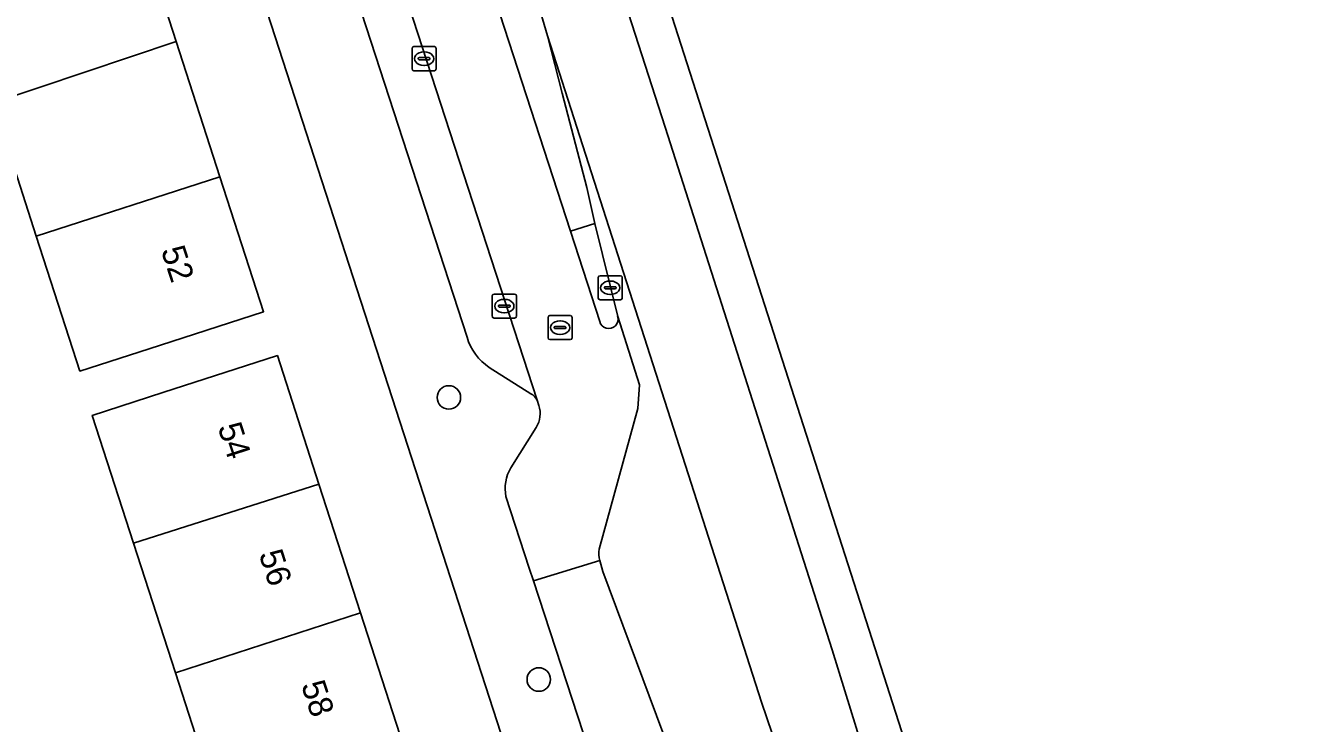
# Model space of a CAD drawing. Extents: x 158086 to 159499, y 382904 to 383981.
# Drawn here: x 159438.2 to 159490.9, y 383079.1 to 383108.2 of the extents above; entities that cross this region are included whole.
import ezdxf

# ---------------------------------------------------------------- set-up
doc = ezdxf.new("R2010")
doc.units = 0
for name, color, linetype in [('IMGEO_Berm_groen', 7, 'Continuous'), ('IMGEO_Boom', 7, 'Continuous'), ('IMGEO_Erf', 7, 'Continuous'), ('IMGEO_Fietspad_gesloten', 7, 'Continuous'), ('IMGEO_Kolk', 7, 'Continuous'), ('IMGEO_Pand', 7, 'Continuous'), ('IMGEO_Pand_nummerreeks', 7, 'Continuous'), ('IMGEO_Parkeervlak_open', 7, 'Continuous'), ('IMGEO_Rijbaan_lokaal_gesloten', 7, 'Continuous'), ('IMGEO_Rijbaan_regionaal_gesloten', 7, 'Continuous'), ('IMGEO_Rioolput', 7, 'Continuous'), ('IMGEO_Verkeerseiland_gesloten', 7, 'Continuous'), ('IMGEO_Voetpad_open', 7, 'Continuous')]:
    doc.layers.add(name, color=color, linetype=linetype)

msp = doc.modelspace()

# ---------------------------------------------------------------- linework, layer by layer
at = {"layer": 'IMGEO_Berm_groen'}
msp.add_lwpolyline([(159380.165, 383348.264), (159381.358, 383344.59), (159382.92, 383339.765), (159403.975, 383274.712), (159405.593, 383269.878), (159418.081, 383231.361), (159428.351, 383199.686), (159429.946, 383194.868), (159460.895, 383099.637), (159461.905, 383099.958), (159461.574, 383101.453), (159460.551, 383105.382), (159459.934, 383107.768), (159459.21, 383110.234), (159457.015, 383117.143), (159451.336, 383134.79), (159445.308, 383153.393), (159440.525, 383168.19), (159435.444, 383183.894), (159428.476, 383205.358), (159419.898, 383231.888)], dxfattribs=at)
at = {"layer": 'IMGEO_Boom'}
for centre in [(159455.835, 383092.722), (159459.572, 383080.986)]:
    msp.add_circle(centre, 0.489, dxfattribs=at)
at = {"layer": 'IMGEO_Erf'}
for points in [[(159478.717, 383014.761), (159456.073, 383084.704), (159440.509, 383132.78), (159438.159, 383134.063)], [(159437.066, 383130.536), (159439.335, 383123.517), (159440.963, 383118.478), (159442.761, 383112.916), (159444.501, 383107.533), (159446.319, 383101.907), (159448.135, 383096.289), (159443.378, 383094.751), (159440.497, 383093.82), (159438.681, 383099.438), (159436.89, 383104.979)], [(159445.197, 383068.861), (159448.163, 383069.845), (159448.024, 383070.274), (159446.265, 383075.717), (159444.472, 383081.265), (159442.728, 383086.659), (159441.011, 383091.972), (159443.947, 383092.926), (159448.704, 383094.464), (159450.435, 383089.108), (159452.165, 383083.755), (159453.954, 383078.222), (159455.699, 383072.82), (159457.463, 383067.365), (159459.336, 383061.569), (159461.088, 383056.148), (159462.912, 383050.503), (159464.634, 383045.176), (159466.458, 383039.532)]]:
    msp.add_lwpolyline(points, dxfattribs=at)
at = {"layer": 'IMGEO_Fietspad_gesloten'}
msp.add_lwpolyline([(159464.73, 383078.775), (159462.237, 383085.477), (159462.107, 383085.935), (159459.349, 383085.098), (159471.985, 383046.388)], dxfattribs=at)
at = {"layer": 'IMGEO_Kolk'}
for p, q in [((159454.305, 383106.392), (159454.305, 383107.244)), ((159454.38, 383107.318), (159455.232, 383107.318)), ((159455.306, 383107.244), (159455.306, 383106.392)), ((159454.564, 383106.812), (159454.564, 383106.824)), ((159455.002, 383106.775), (159454.604, 383106.775)), ((159454.607, 383106.861), (159455.005, 383106.861)), ((159454.793, 383107.098), (159454.818, 383107.098)), ((159455.048, 383106.824), (159455.048, 383106.812)), ((159455.232, 383106.318), (159454.38, 383106.318)), ((159454.816, 383106.538), (159454.791, 383106.538)), ((159462.043, 383096.858), (159462.043, 383097.71)), ((159462.118, 383097.784), (159462.97, 383097.784)), ((159463.044, 383097.71), (159463.044, 383096.858)), ((159462.302, 383097.278), (159462.302, 383097.29)), ((159462.74, 383097.241), (159462.342, 383097.241)), ((159462.345, 383097.327), (159462.743, 383097.327)), ((159462.531, 383097.564), (159462.556, 383097.564)), ((159462.786, 383097.29), (159462.786, 383097.278)), ((159457.64, 383096.097), (159457.64, 383096.949)), ((159457.715, 383097.023), (159458.567, 383097.023)), ((159458.128, 383096.803), (159458.153, 383096.803)), ((159458.641, 383096.949), (159458.641, 383096.097)), ((159462.97, 383096.784), (159462.118, 383096.784)), ((159462.554, 383097.004), (159462.529, 383097.004)), ((159457.899, 383096.517), (159457.899, 383096.529)), ((159458.337, 383096.48), (159457.939, 383096.48)), ((159457.942, 383096.566), (159458.34, 383096.566)), ((159458.151, 383096.243), (159458.126, 383096.243)), ((159458.383, 383096.529), (159458.383, 383096.517)), ((159458.567, 383096.023), (159457.715, 383096.023))]:
    msp.add_line(p, q, dxfattribs=at)
for points in [[(159454.305, 383106.392), (159454.305, 383107.244)], [(159454.38, 383107.318), (159455.232, 383107.318)], [(159455.306, 383107.244), (159455.306, 383106.392)], [(159455.232, 383106.318), (159454.38, 383106.318)], [(159462.043, 383096.858), (159462.043, 383097.71)], [(159462.118, 383097.784), (159462.97, 383097.784)], [(159463.044, 383097.71), (159463.044, 383096.858)], [(159457.64, 383096.097), (159457.64, 383096.949)], [(159457.715, 383097.023), (159458.567, 383097.023)], [(159458.641, 383096.949), (159458.641, 383096.097)], [(159462.97, 383096.784), (159462.118, 383096.784)], [(159458.567, 383096.023), (159457.715, 383096.023)]]:
    msp.add_lwpolyline(points, dxfattribs=at)
for centre, radius, start, end in [((159454.382, 383107.242), 0.0765, 91.552, 178.448), ((159454.382, 383107.242), 0.0765, 91.552, 178.448), ((159455.23, 383107.242), 0.0765, 1.552, 88.448), ((159455.23, 383107.242), 0.0765, 1.552, 88.448), ((159454.604, 383106.821), 0.0403, 85.8775, 175.7526), ((159454.601, 383106.811), 0.0366, 178.938, 274.7102), ((159455.005, 383106.818), 0.043, 264.8664, 352.4533), ((159455.009, 383106.823), 0.0386, 1.7309, 96.639), ((159454.382, 383106.394), 0.0765, 181.552, 268.448), ((159454.382, 383106.394), 0.0765, 181.552, 268.448), ((159455.23, 383106.394), 0.0765, 271.552, 358.448), ((159455.23, 383106.394), 0.0765, 271.552, 358.448), ((159462.12, 383097.708), 0.0765, 91.552, 178.448), ((159462.12, 383097.708), 0.0765, 91.552, 178.448), ((159462.968, 383097.708), 0.0765, 1.552, 88.448), ((159462.968, 383097.708), 0.0765, 1.552, 88.448), ((159462.342, 383097.287), 0.0403, 85.8775, 175.7526), ((159462.339, 383097.277), 0.0366, 178.938, 274.7102), ((159462.743, 383097.284), 0.043, 264.8664, 352.4533), ((159462.747, 383097.289), 0.0386, 1.7309, 96.639), ((159457.717, 383096.947), 0.0765, 91.552, 178.448), ((159457.717, 383096.947), 0.0765, 91.552, 178.448), ((159458.565, 383096.947), 0.0765, 1.552, 88.448), ((159458.565, 383096.947), 0.0765, 1.552, 88.448), ((159462.12, 383096.86), 0.0765, 181.552, 268.448), ((159462.12, 383096.86), 0.0765, 181.552, 268.448), ((159462.968, 383096.86), 0.0765, 271.552, 358.448), ((159462.968, 383096.86), 0.0765, 271.552, 358.448), ((159457.939, 383096.526), 0.0403, 85.8775, 175.7526), ((159457.936, 383096.516), 0.0366, 178.938, 274.7102), ((159458.34, 383096.523), 0.043, 264.8664, 352.4533), ((159458.344, 383096.528), 0.0386, 1.7309, 96.639), ((159457.717, 383096.099), 0.0765, 181.552, 268.448), ((159457.717, 383096.099), 0.0765, 181.552, 268.448), ((159458.565, 383096.099), 0.0765, 271.552, 358.448), ((159458.565, 383096.099), 0.0765, 271.552, 358.448)]:
    msp.add_arc(centre, radius, start, end, dxfattribs=at)
for centre, major_axis, ratio, start_param, end_param in [((159454.792, 383106.818), (-0.387, 0.002), 0.722429, 4.712389, 7.853982), ((159454.817, 383106.818), (-0.39, 0.002), 0.717154, 1.570796, 4.712389), ((159462.53, 383097.284), (-0.387, 0.002), 0.722429, 4.712389, 7.853982), ((159462.555, 383097.284), (-0.39, 0.002), 0.717154, 1.570796, 4.712389), ((159458.127, 383096.523), (-0.387, 0.002), 0.722429, 4.712389, 7.853982), ((159458.152, 383096.523), (-0.39, 0.002), 0.717154, 1.570796, 4.712389)]:
    msp.add_ellipse(centre, major_axis=major_axis, ratio=ratio, start_param=start_param, end_param=end_param, dxfattribs=at)
at = {"layer": 'IMGEO_Pand'}
for points in [[(159444.501, 383107.533), (159442.761, 383112.916), (159435.15, 383110.362), (159432.462, 383109.493), (159434.202, 383104.11), (159436.89, 383104.979)], [(159444.501, 383107.533), (159436.89, 383104.979), (159438.681, 383099.438), (159446.319, 383101.907)], [(159438.681, 383099.438), (159440.497, 383093.82), (159443.378, 383094.751), (159448.135, 383096.289), (159446.319, 383101.907)], [(159450.435, 383089.108), (159448.704, 383094.464), (159443.947, 383092.926), (159441.011, 383091.972), (159442.728, 383086.659)], [(159444.472, 383081.265), (159452.165, 383083.755), (159450.435, 383089.108), (159442.728, 383086.659)], [(159444.472, 383081.265), (159446.265, 383075.717), (159453.954, 383078.222), (159452.165, 383083.755)]]:
    msp.add_lwpolyline(points, close=True, dxfattribs=at)
at = {"layer": 'IMGEO_Parkeervlak_open'}
for points in [[(159459.499, 383092.614), (159444.608, 383138.438)], [(159443.625, 383135.128), (159456.594, 383095.234)], [(159457.516, 383093.971), (159459.236, 383092.874)]]:
    msp.add_lwpolyline(points, dxfattribs=at)
for centre, radius, start, end in [((159458.717, 383095.816), 2.202, 195.3276, 236.9318), ((159459.021, 383092.394), 0.526, 24.7377, 65.9196)]:
    msp.add_arc(centre, radius, start, end, dxfattribs=at)
at = {"layer": 'IMGEO_Rijbaan_lokaal_gesloten'}
for points in [[(159462.105, 383095.884), (159460.895, 383099.637), (159429.946, 383194.868), (159426.58, 383193.775), (159441.376, 383148.446), (159441.471, 383148.155), (159444.502, 383138.767), (159444.608, 383138.438), (159459.499, 383092.614), (159459.573, 383092.386)], [(159462.078, 383086.414), (159463.688, 383092.256), (159463.762, 383093.241), (159462.852, 383096.087)], [(159459.466, 383091.472), (159458.411, 383089.791)], [(159458.206, 383088.599), (159459.178, 383085.62), (159459.349, 383085.098)], [(159459.349, 383085.098), (159462.107, 383085.935)]]:
    msp.add_lwpolyline(points, dxfattribs=at)
for centre, radius, start, end in [((159462.481, 383095.975), 0.387, 193.54, 16.8664), ((159458.552, 383092.042), 1.077, 328.0397, 18.6061), ((159459.861, 383088.928), 1.687, 149.2348, 191.2487), ((159463.534, 383086.262), 1.463, 174.0283, 192.9009)]:
    msp.add_arc(centre, radius, start, end, dxfattribs=at)
at = {"layer": 'IMGEO_Rijbaan_regionaal_gesloten'}
for points in [[(159441.197, 383177.182), (159447.226, 383158.633), (159455.926, 383131.577), (159464.824, 383103.97), (159471.773, 383082.215), (159474.872, 383072.163), (159476.971, 383065.261), (159479.021, 383058.41), (159480.921, 383051.558), (159482.671, 383045.007), (159484.569, 383037.855), (159486.369, 383030.603), (159488.357, 383022.449), (159489.356, 383018.353), (159490.911, 383018.958), (159478.754, 383066.077), (159452.968, 383146.401), (159440.169, 383186.271)], [(159435.444, 383183.894), (159440.525, 383168.19), (159445.308, 383153.393), (159451.336, 383134.79), (159457.015, 383117.143), (159459.21, 383110.234), (159459.934, 383107.768), (159468.836, 383080.045), (159472.37, 383069.65), (159474.796, 383061.418), (159478.489, 383048.595), (159481.021, 383039.465)], [(159484.569, 383037.855), (159482.671, 383045.007), (159480.921, 383051.558), (159479.021, 383058.41), (159476.971, 383065.261), (159474.872, 383072.163), (159471.773, 383082.215), (159464.824, 383103.97), (159455.926, 383131.577), (159447.226, 383158.633), (159441.197, 383177.182)], [(159459.934, 383107.768), (159460.551, 383105.382), (159461.574, 383101.453), (159461.905, 383099.958), (159462.852, 383096.087), (159463.762, 383093.241), (159463.688, 383092.256), (159462.078, 383086.414)], [(159468.961, 383070.137), (159471.122, 383062.481), (159476.246, 383044.609), (159476.864, 383042.471), (159477.656, 383039.54), (159478.436, 383036.636), (159480.158, 383029.55), (159482.793, 383019.134), (159483.091, 383018.052), (159483.565, 383016.1), (159486.627, 383017.291), (159483.553, 383029.65), (159481.021, 383039.465), (159478.489, 383048.595), (159474.796, 383061.418), (159472.37, 383069.65), (159468.836, 383080.045), (159459.934, 383107.768)], [(159462.107, 383085.935), (159462.237, 383085.477), (159464.73, 383078.775), (159464.774, 383078.657), (159466.459, 383075.954), (159466.913, 383075.193)]]:
    msp.add_lwpolyline(points, dxfattribs=at)
msp.add_arc((159463.534, 383086.262), 1.463, 174.0283, 192.9009, dxfattribs=at)
at = {"layer": 'IMGEO_Rioolput'}
for p, q in [((159460.032, 383096.127), (159460.884, 383096.127)), ((159459.957, 383095.201), (159459.957, 383096.053)), ((159460.216, 383095.621), (159460.216, 383095.633)), ((159460.259, 383095.67), (159460.657, 383095.67)), ((159460.445, 383095.907), (159460.47, 383095.907)), ((159460.7, 383095.633), (159460.7, 383095.621)), ((159460.958, 383096.053), (159460.958, 383095.201)), ((159460.884, 383095.127), (159460.032, 383095.127)), ((159460.654, 383095.584), (159460.256, 383095.584)), ((159460.468, 383095.347), (159460.443, 383095.347))]:
    msp.add_line(p, q, dxfattribs=at)
for points in [[(159460.032, 383096.127), (159460.884, 383096.127)], [(159459.957, 383095.201), (159459.957, 383096.053)], [(159460.958, 383096.053), (159460.958, 383095.201)], [(159460.884, 383095.127), (159460.032, 383095.127)]]:
    msp.add_lwpolyline(points, dxfattribs=at)
for centre, radius, start, end in [((159460.034, 383096.051), 0.0765, 91.552, 178.448), ((159460.034, 383096.051), 0.0765, 91.552, 178.448), ((159460.882, 383096.051), 0.0765, 1.552, 88.448), ((159460.882, 383096.051), 0.0765, 1.552, 88.448), ((159460.256, 383095.63), 0.0403, 85.8775, 175.7526), ((159460.253, 383095.62), 0.0366, 178.938, 274.7102), ((159460.657, 383095.627), 0.043, 264.8664, 352.4533), ((159460.661, 383095.632), 0.0386, 1.7309, 96.639), ((159460.034, 383095.203), 0.0765, 181.552, 268.448), ((159460.034, 383095.203), 0.0765, 181.552, 268.448), ((159460.882, 383095.203), 0.0765, 271.552, 358.448), ((159460.882, 383095.203), 0.0765, 271.552, 358.448)]:
    msp.add_arc(centre, radius, start, end, dxfattribs=at)
for centre, major_axis, ratio, start_param, end_param in [((159460.444, 383095.627), (-0.387, 0.002), 0.722429, 4.712389, 7.853982), ((159460.469, 383095.627), (-0.39, 0.002), 0.717154, 1.570796, 4.712389)]:
    msp.add_ellipse(centre, major_axis=major_axis, ratio=ratio, start_param=start_param, end_param=end_param, dxfattribs=at)
at = {"layer": 'IMGEO_Verkeerseiland_gesloten'}
msp.add_lwpolyline([(159462.852, 383096.087), (159461.905, 383099.958), (159460.895, 383099.637), (159462.105, 383095.884)], dxfattribs=at)
msp.add_arc((159462.481, 383095.975), 0.387, 193.54, 16.8664, dxfattribs=at)
at = {"layer": 'IMGEO_Voetpad_open'}
for points in [[(159440.375, 383147.805), (159433.863, 383142.915), (159435.282, 383138.407), (159434.745, 383138.26), (159435.385, 383136.341), (159438.159, 383134.063), (159440.509, 383132.78), (159456.073, 383084.704), (159478.717, 383014.761), (159480.365, 383009.948)], [(159456.594, 383095.234), (159443.625, 383135.128)], [(159459.236, 383092.874), (159457.516, 383093.971)], [(159459.573, 383092.386), (159459.499, 383092.614)], [(159458.411, 383089.791), (159459.466, 383091.472)], [(159471.985, 383046.388), (159459.349, 383085.098), (159459.178, 383085.62), (159458.206, 383088.599)]]:
    msp.add_lwpolyline(points, dxfattribs=at)
for centre, radius, start, end in [((159458.717, 383095.816), 2.202, 195.3276, 236.9318), ((159459.021, 383092.394), 0.526, 24.7377, 65.9196), ((159458.552, 383092.042), 1.077, 328.0397, 18.6061), ((159459.861, 383088.928), 1.687, 149.2348, 191.2487)]:
    msp.add_arc(centre, radius, start, end, dxfattribs=at)

# ---------------------------------------------------------------- texts
at = {"layer": 'IMGEO_Pand_nummerreeks'}
for s, rotation, p in [('52', 287.9107, (159443.861, 383098.848)), ('54', 287.9112, (159446.217, 383091.495)), ('56', 287.911, (159447.926, 383086.209)), ('58', 287.911, (159449.686, 383080.762))]:
    msp.add_text(s, height=1, rotation=rotation, dxfattribs=at).set_placement(p)

doc.saveas('drawing.dxf')
